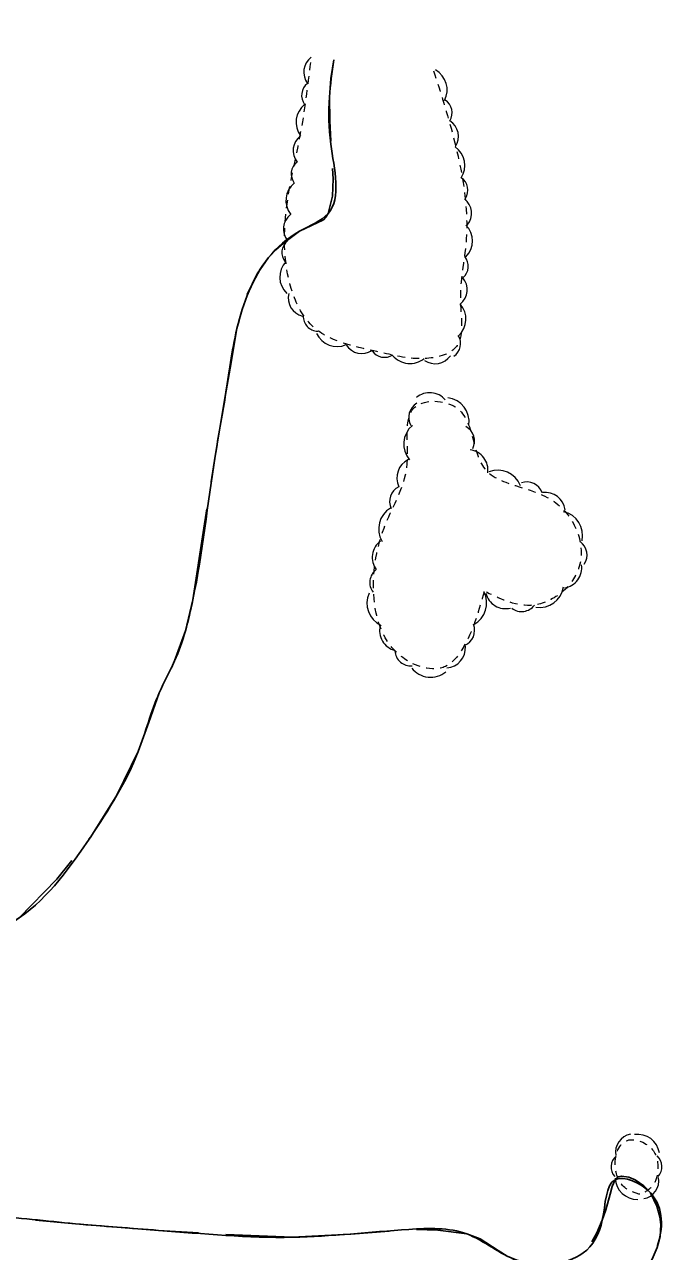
# Model space of a CAD drawing. Extents: x 2362213 to 2366494, y 6968794 to 6978110.
# Drawn here: x 2363638.1 to 2363872.7, y 6976634.9 to 6977084.7 of the extents above; entities that cross this region are included whole.
import ezdxf

# ---------------------------------------------------------------- set-up
doc = ezdxf.new("R2010")
doc.units = 0
doc.header["$LTSCALE"] = 1.9
doc.linetypes.add('SHORT_DASHED', pattern=[2.7, 1.5, -1.2])
doc.layers.add('24', color=7, linetype='Continuous', lineweight=25)
doc.layers.add('29', color=7, linetype='Continuous', lineweight=13)

msp = doc.modelspace()

# ---------------------------------------------------------------- linework, layer by layer
at = {"layer": '24'}
for points in [[(2363751.456, 6977071.803), (2363750.362, 6977064.922), (2363749.848, 6977058.018), (2363750.019, 6977049.428), (2363750.311, 6977041.921)], [(2363750.916, 6977031.936), (2363751.163, 6977028.098), (2363750.943, 6977021.726), (2363749.334, 6977015.36), (2363748.557, 6977014.014), (2363747.625, 6977013.095), (2363738.914, 6977008.921), (2363732.996, 6977004.484), (2363730.169, 6977002.067), (2363727.546, 6976999.272), (2363723.293, 6976993.261), (2363719.684, 6976985.697)], [(2363716.714, 6976976.178), (2363715.942, 6976973.24), (2363713.791, 6976960.799), (2363711.659, 6976948.348), (2363709.803, 6976937.4), (2363707.948, 6976926.442), (2363706.488, 6976917.068)], [(2363704.952, 6976907.183), (2363703.849, 6976900.101), (2363699.779, 6976873.742), (2363697.037, 6976862.405), (2363693.092, 6976851.387), (2363691.896, 6976848.866)], [(2363687.541, 6976839.864), (2363687.453, 6976839.683), (2363683.616, 6976828.925), (2363679.749, 6976818.149), (2363671.849, 6976802.163), (2363662.345, 6976786.931), (2363661.633, 6976786.044)], [(2363655.376, 6976778.245), (2363649.862, 6976771.382), (2363636.097, 6976757.16), (2363627.097, 6976750.734), (2363611.748, 6976743.177), (2363609.076, 6976741.351)], [(2363846.058, 6976638.414), (2363847.856, 6976641.711), (2363849.882, 6976646.4), (2363851.226, 6976650.073), (2363852.72, 6976655.917), (2363853.544, 6976658.696), (2363854.61, 6976661.187), (2363855.622, 6976662.186), (2363856.878, 6976662.528), (2363859.643, 6976662.115), (2363861.912, 6976661.126), (2363865.143, 6976658.937), (2363867.508, 6976656.328), (2363869.884, 6976651.511), (2363870.971, 6976647.621), (2363871.349, 6976644.665), (2363871.14, 6976640.343), (2363870.132, 6976637.043)], [(2363642.082, 6976646.361), (2363656.706, 6976645.04), (2363671.968, 6976643.786), (2363687.24, 6976642.612), (2363701.9, 6976641.692)], [(2363711.875, 6976641.067), (2363736.346, 6976640.07), (2363757.666, 6976641.163), (2363771.777, 6976642.347)], [(2363781.751, 6976642.892), (2363789.614, 6976642.717), (2363800.238, 6976641.278), (2363805.064, 6976639.504), (2363811.656, 6976635.236), (2363814.986, 6976633.167), (2363818.561, 6976631.621), (2363821.719, 6976630.821), (2363826.575, 6976630.207), (2363831.404, 6976630.243), (2363834.392, 6976630.562), (2363836.608, 6976631.003), (2363838.82, 6976631.824)]]:
    msp.add_lwpolyline(points, dxfattribs=at)
msp.add_spline([(2363751.456, 6977071.803), (2363749.848, 6977058.018), (2363750.351, 6977040.841), (2363749.334, 6977015.36), (2363738.914, 6977008.921), (2363727.546, 6976999.272), (2363715.942, 6976973.24), (2363711.659, 6976948.348), (2363707.948, 6976926.442), (2363699.779, 6976873.742), (2363693.092, 6976851.387), (2363687.453, 6976839.683), (2363679.749, 6976818.149), (2363662.345, 6976786.931), (2363636.097, 6976757.16), (2363599.663, 6976732.092), (2363591.066, 6976702.479), (2363584.002, 6976659.7), (2363602.884, 6976650.138), (2363625.236, 6976647.901), (2363656.706, 6976645.04), (2363687.24, 6976642.612), (2363736.346, 6976640.07), (2363778.981, 6976642.956), (2363800.238, 6976641.278), (2363818.561, 6976631.621), (2363831.404, 6976630.243), (2363842.876, 6976634.323), (2363849.882, 6976646.4), (2363854.61, 6976661.187), (2363867.508, 6976656.328), (2363869.928, 6976636.361), (2363852.014, 6976614.55), (2363802.686, 6976604.749), (2363741.969, 6976600.92), (2363709.263, 6976587.838), (2363673.05, 6976582.573), (2363648.693, 6976591.603), (2363634.669, 6976603.619), (2363594.32, 6976608.645), (2363570.838, 6976604.461), (2363543.911, 6976590.304), (2363513.293, 6976577.322), (2363487.155, 6976584.403), (2363470.291, 6976595.243), (2363461.496, 6976606.2), (2363439.891, 6976613.955), (2363418.74, 6976606.583), (2363388.765, 6976601.687), (2363368.065, 6976593.131), (2363337.7, 6976596.771), (2363311.779, 6976599.954), (2363290.995, 6976605.526), (2363296.279, 6976618.587), (2363328.743, 6976621.616), (2363355.298, 6976634.91), (2363381.252, 6976663.988), (2363402.803, 6976677.644), (2363429.526, 6976680.6), (2363442.145, 6976700.73), (2363439.08, 6976724.363), (2363470.411, 6976760.052), (2363517.394, 6976785.19), (2363575.194, 6976811.672), (2363597.116, 6976847.313), (2363597.787, 6976871.341), (2363614.504, 6976948.583), (2363622.215, 6977029.21), (2363634.067, 6977084.686)], degree=3, dxfattribs=at)
at = {"layer": '29'}
for centre, radius, start, end in [((2363747.302, 6977067.226), 6.865, 127.04345, 217.04345), ((2363784.764, 6977060.794), 8.234, 331.33637, 61.33637), ((2363745.13, 6977058.7), 5.486, 127.24627, 217.24627), ((2363745.841, 6977048.881), 8.234, 127.24627, 217.24627), ((2363789.317, 6977052.348), 5.486, 327.68481, 57.68481), ((2363790.293, 6977043.591), 6.865, 327.68481, 57.68481), ((2363743.401, 6977038.469), 6.865, 127.63282, 217.63282), ((2363791.294, 6977033.05), 8.234, 326.01297, 56.01297), ((2363741.315, 6977029.907), 5.486, 127.63282, 217.63282), ((2363795.126, 6977023.983), 5.486, 326.01297, 56.01297), ((2363742.123, 6977020.178), 8.234, 128.47409, 218.47409), ((2363795.057, 6977015.508), 6.865, 321.01918, 51.01918), ((2363739.857, 6977009.688), 6.865, 128.47409, 218.47409), ((2363794.041, 6977005.382), 8.234, 314.61991, 44.61991), ((2363737.897, 6977001.097), 5.486, 128.47409, 218.47409), ((2363739.856, 6976992.13), 8.234, 136.98557, 226.98557), ((2363795.261, 6976996.084), 5.486, 309.99002, 39.99002), ((2363793.465, 6976987.498), 6.865, 309.42487, 39.42487), ((2363741.595, 6976984.458), 6.865, 166.50137, 256.50137), ((2363791.644, 6976976.688), 8.234, 311.9765, 41.9765), ((2363745.714, 6976977.745), 5.486, 178.08244, 268.08244), ((2363752.621, 6976974.858), 8.234, 204.3392, 294.3392), ((2363792.454, 6976967.706), 5.486, 302.3109, 32.3109), ((2363761.738, 6976970.933), 6.865, 212.8515, 302.8515), ((2363770.013, 6976968.169), 5.486, 214.13505, 304.13505), ((2363779.3, 6976968.63), 8.234, 219.86209, 309.86209), ((2363788.554, 6976967.199), 6.865, 235.22905, 325.22905), ((2363786.619, 6976942.272), 7.447, 40.36605, 130.36605), ((2363792.105, 6976939.011), 8.932, 352.63468, 82.63468), ((2363784.879, 6976940.711), 5.951, 119.92998, 209.92998), ((2363786.024, 6976930.921), 8.932, 130.41028, 220.41028), ((2363797.082, 6976932.017), 5.951, 332.43729, 62.43729), ((2363782.002, 6976918.451), 7.447, 115.52427, 205.52427), ((2363800.52, 6976921.341), 7.447, 352.55483, 82.55483), ((2363811.547, 6976912.383), 8.932, 21.27238, 111.27238), ((2363822.193, 6976911.046), 5.951, 19.52654, 109.52654), ((2363777.863, 6976909.863), 5.951, 115.85954, 205.85954), ((2363828.898, 6976905.744), 7.447, 7.77214, 97.77214), ((2363776.814, 6976899.749), 8.932, 120.74161, 210.74161), ((2363833.73, 6976897.38), 8.932, 347.22458, 77.22458), ((2363772.985, 6976889.347), 7.447, 126.8052, 216.8052), ((2363838.321, 6976890.256), 5.951, 325.16406, 55.16406), ((2363770.588, 6976880.093), 5.951, 126.8052, 216.8052), ((2363834.926, 6976885.562), 7.447, 278.31208, 8.31208), ((2363772.493, 6976872.525), 8.932, 155.24145, 245.24145), ((2363798.565, 6976872.596), 8.932, 297.72551, 27.72551), ((2363814.438, 6976877.981), 7.447, 193.88164, 283.88164), ((2363826.82, 6976879.871), 8.932, 261.17515, 351.17515), ((2363820.273, 6976875.434), 5.951, 233.04083, 323.04083), ((2363775.685, 6976862.472), 7.447, 165.92679, 255.92679), ((2363797.113, 6976862.566), 5.951, 292.11937, 22.11937), ((2363779.774, 6976855.463), 5.951, 183.92011, 273.92011), ((2363792.274, 6976856.214), 7.447, 274.22229, 4.22229), ((2363786.967, 6976854.327), 8.932, 218.68436, 308.68436), ((2363861.443, 6976671.299), 6.702, 100.57826, 190.57826), ((2363862.866, 6976669.766), 8.039, 8.67625, 98.67625), ((2363858.437, 6976665.824), 5.356, 131.19581, 221.19581), ((2363866.388, 6976665.929), 5.356, 317.56024, 47.56024), ((2363862.667, 6976661.982), 8.039, 181.41267, 271.41267), ((2363863.902, 6976660.833), 6.702, 279.81364, 9.81364)]:
    msp.add_arc(centre, radius, start, end, dxfattribs=at)
at = {"layer": '29', "linetype": 'SHORT_DASHED'}
for points in [[(2363788.026, 6977067.751), (2363795.236, 6977043.649), (2363799.934, 6977005.122), (2363797.875, 6976982.901), (2363796.093, 6976966.273), (2363784.72, 6976962.225), (2363768.769, 6976964.473), (2363744.613, 6976973.263), (2363733.731, 6976998.681), (2363739.463, 6977045.728), (2363743.186, 6977072.714)], [(2363806.545, 6976876.728), (2363799.412, 6976857.23), (2363792.397, 6976849.353), (2363776.574, 6976852.692), (2363765.995, 6976877.612), (2363771.045, 6976903.002), (2363778.394, 6976923.983), (2363781.636, 6976944.796), (2363795.93, 6976944.521), (2363806.3, 6976922.428), (2363832.171, 6976909.844), (2363841.197, 6976885.199), (2363824.593, 6976871.81), (2363807.377, 6976876.536)], [(2363863.643, 6976655.821), (2363858.502, 6976658.004), (2363854.647, 6976665.707), (2363858.526, 6976675.394), (2363867.933, 6976672.563), (2363870.218, 6976664.755), (2363868.59, 6976659.29), (2363864.123, 6976655.776)]]:
    msp.add_spline(points, degree=3, dxfattribs=at)

doc.saveas('drawing.dxf')
